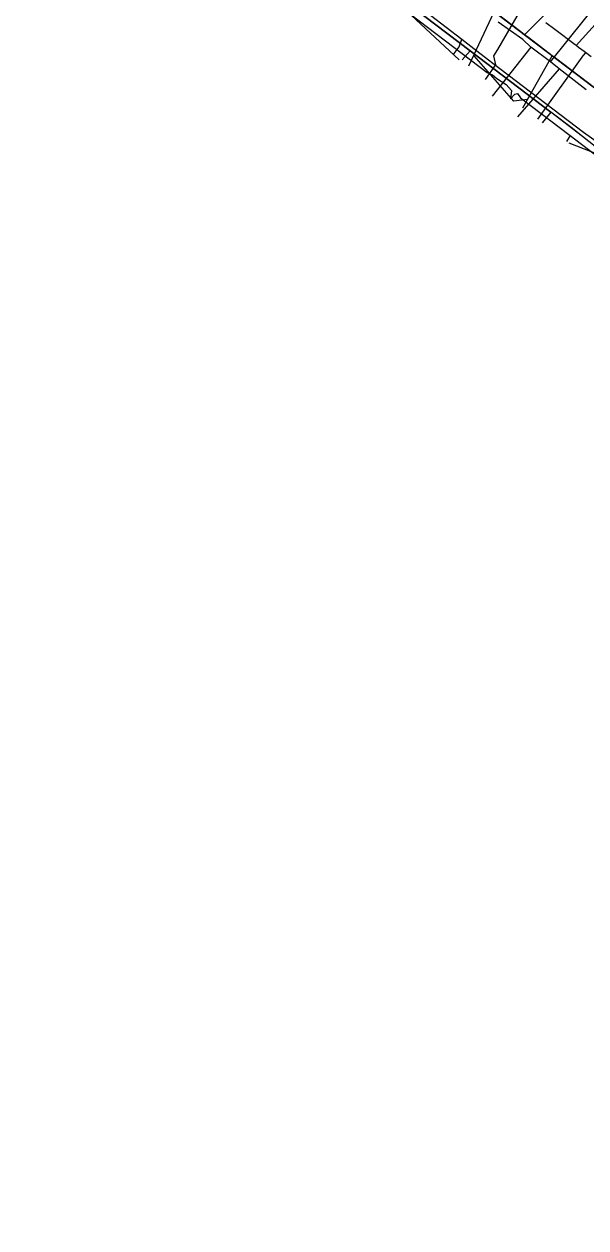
# Model space of a CAD drawing. Extents: x -595540 to -593988, y -1160850 to -1159202.
# Drawn here: x -595266.9 to -595209.7, y -1160843.2 to -1160720.8 of the extents above; entities that cross this region are included whole.
import ezdxf

# ---------------------------------------------------------------- set-up
doc = ezdxf.new("R2010")
doc.units = 0
for name, color, linetype in [('BKOM-ODVODNENI_trasa sítě', 7, 'Continuous'), ('BVK-JEDNOTNA_trasa sítě', 7, 'Continuous'), ('BVK-VODOVOD_trasa sítě', 7, 'Continuous'), ('CETIN_kabel podzemní', 7, 'Continuous'), ('DESTOVA_trasa neprovozované sítě', 7, 'Continuous'), ('DSP-SDEL-VODAFONE_kabel', 7, 'Continuous'), ('EON-NN_kabel', 7, 'Continuous'), ('INNOGY-STL_trasa sítě', 7, 'Continuous'), ('JEDNOTNA_trasa neprovozované sítě', 7, 'Continuous')]:
    doc.layers.add(name, color=color, linetype=linetype)

msp = doc.modelspace()

# ---------------------------------------------------------------- linework, layer by layer
at = {"layer": 'BKOM-ODVODNENI_trasa sítě'}
msp.add_lwpolyline([(-595328.652, -1160545.194), (-595323.701, -1160557.168), (-595307.991, -1160595.166), (-595289.318, -1160637.909), (-595269.901, -1160680.144), (-595243.565, -1160700.938), (-595203.101, -1160731.684), (-595169.808, -1160756.776), (-595134.211, -1160783.069), (-595091.899, -1160806.063), (-595046.729, -1160830.268), (-595023.064, -1160843.241)], dxfattribs=at)
at = {"layer": 'BVK-JEDNOTNA_trasa sítě'}
for p, q in [((-595211.083, -1160717.012), (-595215.961, -1160721.912)), ((-595216.138, -1160729.352), (-595213.159, -1160724.041))]:
    msp.add_line(p, q, dxfattribs=at)
msp.add_lwpolyline([(-595203.101, -1160731.684), (-595205.34, -1160730.012), (-595205.416, -1160729.954), (-595207.985, -1160727.98), (-595208.857, -1160727.311), (-595212.831, -1160724.291), (-595213.159, -1160724.041), (-595215.546, -1160722.228), (-595215.961, -1160721.912), (-595216.35, -1160721.617), (-595218.163, -1160720.239), (-595219.049, -1160719.566), (-595220.846, -1160718.195), (-595228.034, -1160712.707), (-595232.59, -1160709.255), (-595232.781, -1160709.11), (-595243.565, -1160700.938)], dxfattribs=at)
at = {"layer": 'BVK-VODOVOD_trasa sítě'}
for p, q in [((-595213.343, -1160724.666), (-595204.318, -1160713.431)), ((-595215.322, -1160723.178), (-595219.273, -1160728.153)), ((-595212.454, -1160725.386), (-595216.679, -1160730.255))]:
    msp.add_line(p, q, dxfattribs=at)
msp.add_lwpolyline([(-595209.686, -1160727.5), (-595212.454, -1160725.386), (-595213.343, -1160724.666), (-595215.322, -1160723.178), (-595216.15, -1160722.4), (-595218.646, -1160720.614)], dxfattribs=at)
at = {"layer": 'CETIN_kabel podzemní'}
for points in [[(-595229.6, -1160717.38), (-595221.49, -1160723.56)], [(-595225.52, -1160719.93), (-595222.34, -1160722.36)], [(-595223.24, -1160723.95), (-595222.63, -1160723.15), (-595222.34, -1160722.36)], [(-595222.34, -1160722.36), (-595220.82, -1160723.54), (-595219.63, -1160724.46), (-595219.2, -1160724.79)], [(-595221.49, -1160723.56), (-595222.3, -1160724.45)], [(-595221.49, -1160723.56), (-595213.28, -1160729.77)], [(-595219.2, -1160724.79), (-595209.97, -1160731.81), (-595207.52, -1160733.55), (-595205.45, -1160735.12), (-595203.07, -1160736.93), (-595193.62, -1160744.25)], [(-595213.28, -1160729.77), (-595214.17, -1160730.87)], [(-595207.96, -1160733.91), (-595210.06, -1160732.27), (-595211.1, -1160731.46), (-595213.28, -1160729.77)]]:
    msp.add_lwpolyline(points, dxfattribs=at)
at = {"layer": 'DESTOVA_trasa neprovozované sítě'}
for p, q in [((-595230.725, -1160716.891), (-595222.621, -1160724.469)), ((-595221.14, -1160724.041), (-595217.09, -1160728.68)), ((-595215.649, -1160728.48), (-595217.09, -1160728.68)), ((-595208.315, -1160734.144), (-595211.44, -1160732.92))]:
    msp.add_line(p, q, dxfattribs=at)
at = {"layer": 'DSP-SDEL-VODAFONE_kabel'}
for p, q in [((-595221.485, -1160723.561), (-595222.302, -1160724.465)), ((-595213.279, -1160729.767), (-595214.15, -1160730.844)), ((-595211.102, -1160731.459), (-595213.279, -1160729.767)), ((-595210.064, -1160732.271), (-595211.102, -1160731.459)), ((-595207.956, -1160733.906), (-595210.064, -1160732.271))]:
    msp.add_line(p, q, dxfattribs=at)
for points in [[(-595213.279, -1160729.767), (-595221.485, -1160723.561), (-595229.603, -1160717.384), (-595238.742, -1160710.309), (-595246.569, -1160704.458), (-595255.422, -1160697.66), (-595263.924, -1160691.311), (-595264.655, -1160692.277)], [(-595207.956, -1160733.906), (-595210.064, -1160732.271), (-595211.102, -1160731.459), (-595213.279, -1160729.767), (-595221.485, -1160723.561), (-595229.603, -1160717.384)]]:
    msp.add_lwpolyline(points, dxfattribs=at)
at = {"layer": 'EON-NN_kabel'}
for points in [[(-595244.92, -1160707.348), (-595244.691, -1160707.051), (-595244.289, -1160707.066), (-595230.718, -1160717.43), (-595230.624, -1160717.537), (-595230.95, -1160718.048), (-595230.789, -1160718.168), (-595230.63, -1160718.289), (-595230.364, -1160717.873), (-595230.088, -1160717.892), (-595219.776, -1160725.732), (-595219.24, -1160725.99), (-595218.77, -1160726.36)], [(-595218.77, -1160726.36), (-595217.84, -1160726.98), (-595217.28, -1160727.57), (-595217.39, -1160728.42)], [(-595217.39, -1160728.42), (-595216.94, -1160727.95), (-595216.67, -1160727.9), (-595216.384, -1160728.311), (-595211.321, -1160732.16)], [(-595211.321, -1160732.16), (-595211.705, -1160732.75)], [(-595211.321, -1160732.16), (-595198.42, -1160742.027)]]:
    msp.add_lwpolyline(points, dxfattribs=at)
at = {"layer": 'INNOGY-STL_trasa sítě'}
for points in [[(-595216.105, -1160718.931), (-595216.389, -1160719.366), (-595218.717, -1160723.418), (-595219.113, -1160724.067), (-595218.924, -1160724.962), (-595219.956, -1160726.451)], [(-595209.196, -1160724.15), (-595209.766, -1160723.722), (-595209.9, -1160723.621), (-595210.474, -1160723.189), (-595210.706, -1160723.014), (-595210.831, -1160722.92), (-595212.892, -1160721.37), (-595213.786, -1160720.685)], [(-595210.706, -1160723.014), (-595208.786, -1160720.854), (-595205.096, -1160721.577)], [(-595214.6, -1160730.48), (-595209.944, -1160723.964)], [(-595209.766, -1160723.722), (-595209.944, -1160723.964)]]:
    msp.add_lwpolyline(points, dxfattribs=at)
at = {"layer": 'JEDNOTNA_trasa neprovozované sítě'}
msp.add_line((-595221.621, -1160725.071), (-595219.049, -1160719.566), dxfattribs=at)

doc.saveas('drawing.dxf')
